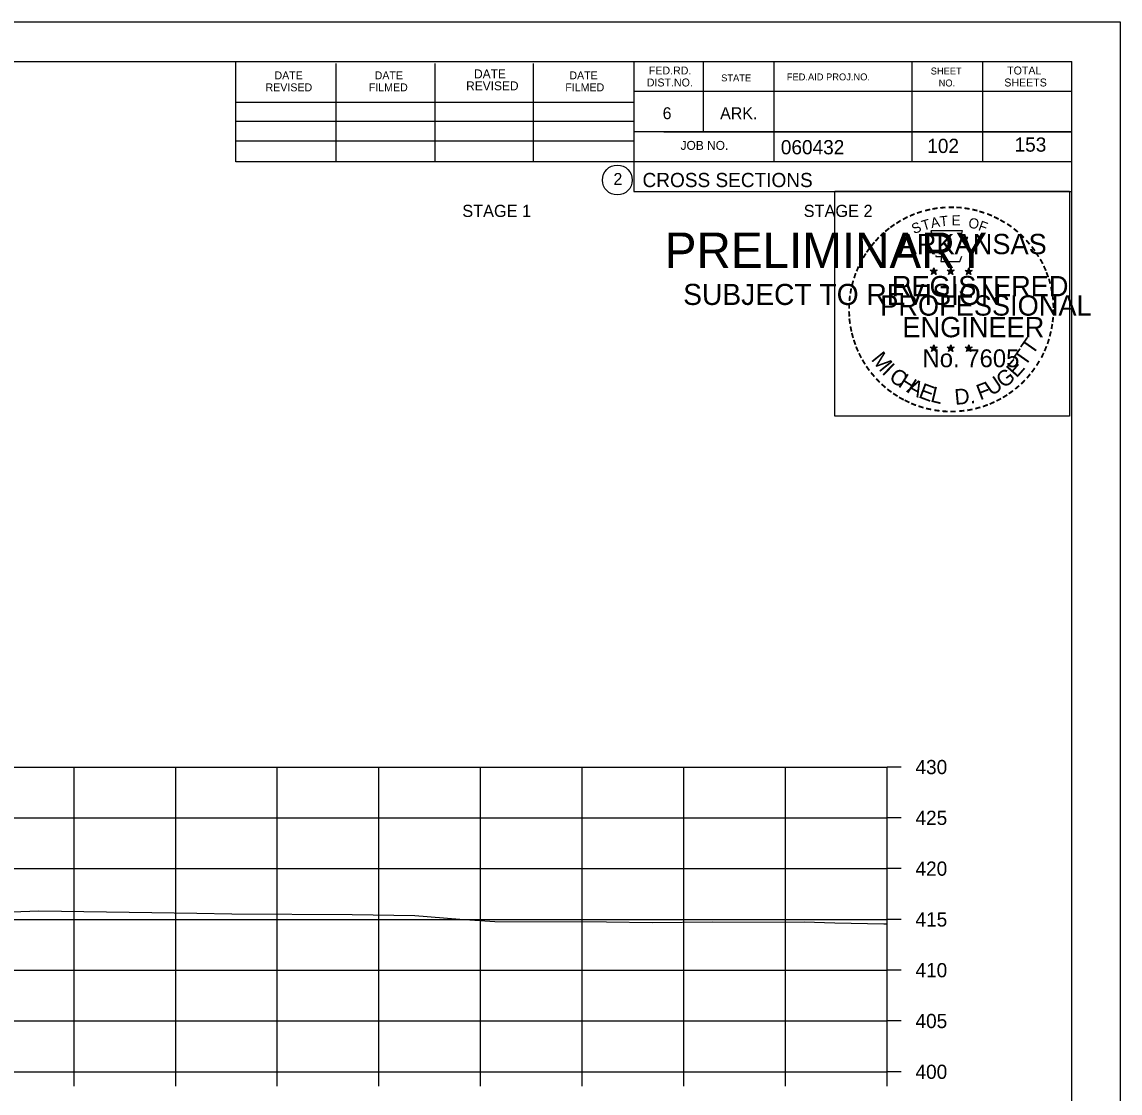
# Model space of a CAD drawing. Extents: x 1538688 to 1540766, y 656250 to 671912.
# Drawn here: x 1538913.1 to 1539021.1, y 662205.9 to 662311.4 of the extents above; entities that cross this region are included whole.
import ezdxf

# ---------------------------------------------------------------- set-up
doc = ezdxf.new("R2010")
doc.units = 0
for name, color, linetype in [('18', 7, 'Continuous'), ('22', 7, 'Continuous'), ('26', 7, 'Continuous'), ('7', 7, 'Continuous'), ('8', 7, 'Continuous'), ('9', 7, 'Continuous'), ('Borings', 7, 'Continuous'), ('Default', 7, 'Continuous'), ('Horizontal Alignment', 7, 'Continuous'), ('RipRap', 7, 'Continuous')]:
    doc.layers.add(name, color=color, linetype=linetype)

msp = doc.modelspace()

# ---------------------------------------------------------------- linework, layer by layer
at = {"layer": '18'}
msp.add_lwpolyline([(1538904.13, 662223.46), (1538914.72, 662223.84), (1538930.27, 662223.61), (1538933.71, 662223.56), (1538945.55, 662223.49), (1538951.7, 662223.39), (1538956.15, 662223.04), (1538959.57, 662222.81), (1538970.58, 662222.76), (1538975.06, 662222.72), (1538980.99, 662222.76), (1538988.23, 662222.73), (1538990.01, 662222.77), (1538993.05, 662222.68), (1538997.85, 662222.57), (1538998.18, 662222.56)], dxfattribs=at)
at = {"layer": '22'}
for p, q in [((1538718.18, 662238.01), (1538998.18, 662238.01)), ((1538718.18, 662238.01), (1538998.18, 662238.01)), ((1538918.18, 662208.01), (1538918.18, 662238.01)), ((1538918.18, 662208.01), (1538918.18, 662238.01)), ((1538928.18, 662208.01), (1538928.18, 662238.01)), ((1538928.18, 662208.01), (1538928.18, 662238.01)), ((1538938.18, 662208.01), (1538938.18, 662238.01)), ((1538938.18, 662208.01), (1538938.18, 662238.01)), ((1538948.18, 662208.01), (1538948.18, 662238.01)), ((1538948.18, 662208.01), (1538948.18, 662238.01)), ((1538958.18, 662208.01), (1538958.18, 662238.01)), ((1538958.18, 662208.01), (1538958.18, 662238.01)), ((1538968.18, 662208.01), (1538968.18, 662238.01)), ((1538968.18, 662208.01), (1538968.18, 662238.01)), ((1538978.18, 662208.01), (1538978.18, 662238.01)), ((1538978.18, 662208.01), (1538978.18, 662238.01)), ((1538988.18, 662208.01), (1538988.18, 662238.01)), ((1538988.18, 662208.01), (1538988.18, 662238.01)), ((1538998.18, 662208.01), (1538998.18, 662238.01)), ((1538998.18, 662208.01), (1538998.18, 662238.01)), ((1538718.18, 662233.01), (1538998.18, 662233.01)), ((1538718.18, 662233.01), (1538998.18, 662233.01)), ((1538718.18, 662228.01), (1538998.18, 662228.01)), ((1538718.18, 662228.01), (1538998.18, 662228.01)), ((1538718.18, 662223.01), (1538998.18, 662223.01)), ((1538718.18, 662223.01), (1538998.18, 662223.01)), ((1538718.18, 662218.01), (1538998.18, 662218.01)), ((1538718.18, 662218.01), (1538998.18, 662218.01)), ((1538718.18, 662213.01), (1538998.18, 662213.01)), ((1538718.18, 662213.01), (1538998.18, 662213.01)), ((1538718.18, 662208.01), (1538998.18, 662208.01)), ((1538718.18, 662208.01), (1538998.18, 662208.01))]:
    msp.add_line(p, q, dxfattribs=at)
at = {"layer": '26'}
msp.add_line((1538687.78, 662311.36), (1539021.11, 662311.36), dxfattribs=at)
for points in [[(1538687.77, 662311.36), (1539021.11, 662311.36), (1539021.11, 662098.02), (1538687.77, 662098.02)], [(1538993.03, 662294.7), (1539016.13, 662294.7), (1539016.13, 662272.55), (1538993.03, 662272.55)]]:
    msp.add_lwpolyline(points, close=True, dxfattribs=at)
at = {"layer": '8'}
for p, q in [((1539002.44, 662286.91), (1539002.79, 662286.8)), ((1539002.44, 662286.91), (1539002.69, 662286.87)), ((1539002.44, 662286.91), (1539002.68, 662286.79)), ((1539002.57, 662286.5), (1539002.79, 662286.8)), ((1539002.57, 662286.5), (1539002.7, 662286.75)), ((1539002.57, 662286.5), (1539002.79, 662286.72)), ((1539002.79, 662287.17), (1539002.75, 662286.91)), ((1539002.79, 662286.8), (1539002.79, 662287.17)), ((1539002.79, 662287.17), (1539002.84, 662286.92)), ((1539003.13, 662286.91), (1539002.79, 662286.8)), ((1539003, 662286.5), (1539002.79, 662286.8)), ((1539003, 662286.5), (1539002.79, 662286.72)), ((1539003.13, 662286.91), (1539002.85, 662286.86)), ((1539003, 662286.5), (1539002.86, 662286.8)), ((1539003.13, 662286.91), (1539002.93, 662286.81)), ((1539004.11, 662286.91), (1539004.46, 662286.8)), ((1539004.11, 662286.91), (1539004.36, 662286.87)), ((1539004.11, 662286.91), (1539004.35, 662286.79)), ((1539004.24, 662286.5), (1539004.46, 662286.8)), ((1539004.24, 662286.5), (1539004.37, 662286.75)), ((1539004.24, 662286.5), (1539004.46, 662286.72)), ((1539004.46, 662287.17), (1539004.42, 662286.91)), ((1539004.46, 662286.8), (1539004.46, 662287.17)), ((1539004.46, 662287.17), (1539004.51, 662286.92)), ((1539004.8, 662286.91), (1539004.46, 662286.8)), ((1539004.67, 662286.5), (1539004.46, 662286.8)), ((1539004.67, 662286.5), (1539004.46, 662286.72)), ((1539004.8, 662286.91), (1539004.52, 662286.86)), ((1539004.67, 662286.5), (1539004.53, 662286.8)), ((1539004.8, 662286.91), (1539004.6, 662286.81)), ((1539005.87, 662286.9), (1539006.22, 662286.79)), ((1539005.87, 662286.9), (1539006.13, 662286.86)), ((1539005.87, 662286.9), (1539006.11, 662286.78)), ((1539006.01, 662286.49), (1539006.22, 662286.79)), ((1539006.01, 662286.49), (1539006.13, 662286.74)), ((1539006.01, 662286.49), (1539006.22, 662286.71)), ((1539006.22, 662287.15), (1539006.18, 662286.9)), ((1539006.22, 662286.79), (1539006.22, 662287.15)), ((1539006.22, 662287.15), (1539006.27, 662286.9)), ((1539006.57, 662286.9), (1539006.22, 662286.79)), ((1539006.43, 662286.49), (1539006.22, 662286.79)), ((1539006.43, 662286.49), (1539006.22, 662286.71)), ((1539006.57, 662286.9), (1539006.28, 662286.85)), ((1539006.43, 662286.49), (1539006.3, 662286.78)), ((1539006.57, 662286.9), (1539006.36, 662286.8)), ((1539002.43, 662279.34), (1539002.78, 662279.23)), ((1539002.43, 662279.34), (1539002.69, 662279.29)), ((1539002.43, 662279.34), (1539002.67, 662279.22)), ((1539002.57, 662278.93), (1539002.78, 662279.23)), ((1539002.57, 662278.93), (1539002.69, 662279.18)), ((1539002.57, 662278.93), (1539002.78, 662279.15)), ((1539002.78, 662279.59), (1539002.74, 662279.34)), ((1539002.78, 662279.23), (1539002.78, 662279.59)), ((1539002.78, 662279.59), (1539002.83, 662279.34)), ((1539003.13, 662279.34), (1539002.78, 662279.23)), ((1539003, 662278.93), (1539002.78, 662279.23)), ((1539003, 662278.93), (1539002.78, 662279.15)), ((1539003.13, 662279.34), (1539002.84, 662279.29)), ((1539003, 662278.93), (1539002.86, 662279.22)), ((1539003.13, 662279.34), (1539002.93, 662279.24)), ((1539004.1, 662279.34), (1539004.45, 662279.23)), ((1539004.1, 662279.34), (1539004.36, 662279.29)), ((1539004.1, 662279.34), (1539004.34, 662279.22)), ((1539004.24, 662278.93), (1539004.45, 662279.23)), ((1539004.24, 662278.93), (1539004.36, 662279.18)), ((1539004.24, 662278.93), (1539004.45, 662279.15)), ((1539004.45, 662279.59), (1539004.41, 662279.34)), ((1539004.45, 662279.23), (1539004.45, 662279.59)), ((1539004.45, 662279.59), (1539004.5, 662279.34)), ((1539004.8, 662279.34), (1539004.45, 662279.23)), ((1539004.67, 662278.93), (1539004.45, 662279.23)), ((1539004.67, 662278.93), (1539004.45, 662279.15)), ((1539004.8, 662279.34), (1539004.51, 662279.29)), ((1539004.67, 662278.93), (1539004.53, 662279.22)), ((1539004.8, 662279.34), (1539004.6, 662279.24)), ((1539005.87, 662279.33), (1539006.22, 662279.22)), ((1539005.87, 662279.33), (1539006.12, 662279.28)), ((1539005.87, 662279.33), (1539006.11, 662279.21)), ((1539006, 662278.92), (1539006.22, 662279.22)), ((1539006, 662278.92), (1539006.13, 662279.17)), ((1539006, 662278.92), (1539006.22, 662279.14)), ((1539006.22, 662279.58), (1539006.18, 662279.33)), ((1539006.22, 662279.22), (1539006.22, 662279.58)), ((1539006.22, 662279.58), (1539006.27, 662279.33)), ((1539006.57, 662279.33), (1539006.22, 662279.22)), ((1539006.43, 662278.92), (1539006.22, 662279.22)), ((1539006.43, 662278.92), (1539006.22, 662279.14)), ((1539006.57, 662279.33), (1539006.28, 662279.28)), ((1539006.43, 662278.92), (1539006.3, 662279.21)), ((1539006.57, 662279.33), (1539006.36, 662279.23))]:
    msp.add_line(p, q, dxfattribs=at)
for points in [[(1539002.48, 662290.79), (1539002.75, 662289.96)], [(1539005.99, 662289.87), (1539006.13, 662290.15), (1539005.45, 662290.13), (1539005.6, 662290.79), (1539002.48, 662290.79)], [(1539002.97, 662288.37), (1539002.97, 662288.28), (1539003.53, 662288.26), (1539003.48, 662287.79), (1539005.35, 662287.79), (1539005.55, 662288.32)], [(1539002.79, 662287.17), (1539003, 662286.5), (1539002.44, 662286.91), (1539003.13, 662286.91), (1539002.57, 662286.5), (1539002.79, 662287.17)], [(1539004.46, 662287.17), (1539004.67, 662286.5), (1539004.11, 662286.91), (1539004.8, 662286.91), (1539004.24, 662286.5), (1539004.46, 662287.17)], [(1539006.22, 662287.15), (1539006.43, 662286.49), (1539005.87, 662286.9), (1539006.57, 662286.9), (1539006.01, 662286.49), (1539006.22, 662287.15)], [(1539002.78, 662279.59), (1539003, 662278.93), (1539002.43, 662279.34), (1539003.13, 662279.34), (1539002.57, 662278.93), (1539002.78, 662279.59)], [(1539004.45, 662279.59), (1539004.67, 662278.93), (1539004.1, 662279.34), (1539004.8, 662279.34), (1539004.24, 662278.93), (1539004.45, 662279.59)], [(1539006.22, 662279.58), (1539006.43, 662278.92), (1539005.87, 662279.33), (1539006.57, 662279.33), (1539006, 662278.92), (1539006.22, 662279.58)]]:
    msp.add_lwpolyline(points, dxfattribs=at)
for centre, radius in [((1539002.79, 662286.8), 0.172), ((1539002.79, 662286.8), 0.145), ((1539002.79, 662286.8), 0.116), ((1539002.79, 662286.8), 0.0991), ((1539002.79, 662286.8), 0.0747), ((1539002.79, 662286.8), 0.0495), ((1539002.79, 662286.8), 0.0296), ((1539004.46, 662286.8), 0.172), ((1539004.46, 662286.8), 0.145), ((1539004.46, 662286.8), 0.116), ((1539004.46, 662286.8), 0.0991), ((1539004.46, 662286.8), 0.0747), ((1539004.46, 662286.8), 0.0495), ((1539004.46, 662286.8), 0.0296), ((1539006.22, 662286.79), 0.172), ((1539006.22, 662286.79), 0.145), ((1539006.22, 662286.79), 0.116), ((1539006.22, 662286.79), 0.0991), ((1539006.22, 662286.79), 0.0747), ((1539006.22, 662286.79), 0.0495), ((1539006.22, 662286.79), 0.0296), ((1539002.78, 662279.23), 0.172), ((1539002.78, 662279.23), 0.145), ((1539002.78, 662279.23), 0.116), ((1539002.78, 662279.23), 0.0991), ((1539002.78, 662279.23), 0.0747), ((1539002.78, 662279.23), 0.0495), ((1539002.78, 662279.23), 0.0296), ((1539004.45, 662279.23), 0.172), ((1539004.45, 662279.23), 0.145), ((1539004.45, 662279.23), 0.116), ((1539004.45, 662279.23), 0.0991), ((1539004.45, 662279.23), 0.0747), ((1539004.45, 662279.23), 0.0495), ((1539004.45, 662279.23), 0.0296), ((1539006.22, 662279.22), 0.172), ((1539006.22, 662279.22), 0.145), ((1539006.22, 662279.22), 0.116), ((1539006.22, 662279.22), 0.0991), ((1539006.22, 662279.22), 0.0747), ((1539006.22, 662279.22), 0.0495), ((1539006.22, 662279.22), 0.0296)]:
    msp.add_circle(centre, radius, dxfattribs=at)
at = {"layer": 'Borings'}
for p, q in [((1538998.18, 662208.01), (1538998.18, 662238.01)), ((1538999.58, 662238.01), (1538998.18, 662238.01)), ((1538999.58, 662233.01), (1538998.18, 662233.01)), ((1538999.58, 662228.01), (1538998.18, 662228.01)), ((1538999.58, 662223.01), (1538998.18, 662223.01)), ((1538999.58, 662218.01), (1538998.18, 662218.01)), ((1538999.58, 662213.01), (1538998.18, 662213.01)), ((1538718.18, 662208.01), (1538998.18, 662208.01)), ((1538918.18, 662206.61), (1538918.18, 662208.01)), ((1538928.18, 662206.61), (1538928.18, 662208.01)), ((1538938.18, 662206.61), (1538938.18, 662208.01)), ((1538948.18, 662206.61), (1538948.18, 662208.01)), ((1538958.18, 662206.61), (1538958.18, 662208.01)), ((1538968.18, 662206.61), (1538968.18, 662208.01)), ((1538978.18, 662206.61), (1538978.18, 662208.01)), ((1538988.18, 662206.61), (1538988.18, 662208.01)), ((1538998.18, 662206.61), (1538998.18, 662208.01)), ((1538999.58, 662208.01), (1538998.18, 662208.01))]:
    msp.add_line(p, q, dxfattribs=at)
at = {"layer": 'RipRap'}
for p, q in [((1538700.18, 662307.47), (1539016.36, 662307.47)), ((1538934.1, 662297.59), (1538934.1, 662307.47)), ((1538943.96, 662297.59), (1538943.96, 662307.27)), ((1538953.72, 662297.59), (1538953.72, 662307.27)), ((1538963.4, 662297.59), (1538963.4, 662307.27)), ((1538973.26, 662307.47), (1538973.26, 662294.67)), ((1538980.1, 662307.47), (1538980.1, 662300.53)), ((1538987.04, 662307.47), (1538987.04, 662297.59)), ((1539000.62, 662307.47), (1539000.62, 662297.59)), ((1539007.56, 662307.47), (1539007.56, 662297.59)), ((1539016.36, 662102.01), (1539016.36, 662307.47)), ((1539016.36, 662304.53), (1538973.26, 662304.53)), ((1539016.36, 662304.55), (1539016.36, 662304.55)), ((1538934.1, 662303.45), (1538973.26, 662303.45)), ((1538934.1, 662301.59), (1538973.26, 662301.59)), ((1539016.36, 662300.53), (1538973.26, 662300.53)), ((1538976.22, 662300.53), (1539016.36, 662300.53)), ((1538934.1, 662297.59), (1538934.1, 662299.65)), ((1538934.1, 662299.65), (1538973.26, 662299.65)), ((1539016.36, 662297.59), (1538934.1, 662297.59)), ((1538973.26, 662294.67), (1539016.36, 662294.67))]:
    msp.add_line(p, q, dxfattribs=at)
msp.add_circle((1538971.64, 662295.8), 1.47, dxfattribs=at)

# ---------------------------------------------------------------- texts
at = {"layer": '7'}
for s, p in [('102', (1539002.14, 662298.46)), ('153', (1539010.73, 662298.59))]:
    msp.add_text(s, height=1.4, dxfattribs=at).set_placement(p)
at = {"layer": '8'}
for s, height, rotation, p in [('-', 1.6, 19.1761, (1539001.23, 662291.92)), ('-', 1.6, 13.6301, (1539001.98, 662292.16)), ('-', 1.6, 10.2193, (1539002.66, 662292.32)), ('-', 1.6, 5.8968, (1539003.38, 662292.43)), ('-', 1.6, 0.1862, (1539004.16, 662292.5)), ('-', 1.6, 357.743, (1539004.88, 662292.49)), ('-', 1.6, 352.1617, (1539005.62, 662292.43)), ('-', 1.6, 347.2049, (1539006.34, 662292.32)), ('-', 1.6, 342.3362, (1539006.98, 662292.16)), ('-', 1.6, 34.0636, (1538999.36, 662290.96)), ('-', 1.6, 28.7918, (1538999.96, 662291.33)), ('-', 1.6, 24.3072, (1539000.59, 662291.65)), ('S', 1, 21.594, (1539000.83, 662290.47)), ('T', 1, 16.4036, (1539001.75, 662290.8)), ('A', 1, 11.2132, (1539002.57, 662291.05)), ('T', 1, 6.0228, (1539003.42, 662291.22)), ('E', 1, 0.8323, (1539004.53, 662291.33)), ('O', 1, 350.4515, (1539006.13, 662291.12)), ('F', 1, 340.0707, (1539007.09, 662290.89)), ('-', 1.6, 337.8551, (1539007.71, 662291.94)), ('-', 1.6, 334.1211, (1539008.34, 662291.67)), ('-', 1.6, 329.6409, (1539008.92, 662291.39)), ('-', 1.6, 325.8627, (1539009.57, 662291.03)), ('-', 1.6, 42.9622, (1538997.88, 662289.77)), ('-', 1.6, 38.9507, (1538998.31, 662290.19)), ('-', 1.6, 36.2317, (1538998.79, 662290.57)), ('ARKANSAS', 2, 360, (1538999.33, 662288.5)), ('-', 1.6, 320.5297, (1539010.18, 662290.6)), ('-', 1.6, 315.5786, (1539010.77, 662290.11)), ('-', 1.6, 50.6142, (1538997.03, 662288.81)), ('-', 1.6, 48.423, (1538997.43, 662289.29)), ('-', 1.6, 309.8797, (1539011.34, 662289.56)), ('-', 1.6, 58.0706, (1538996.29, 662287.71)), ('-', 1.6, 54.2325, (1538996.61, 662288.24)), ('-', 1.6, 306.6522, (1539011.87, 662288.96)), ('-', 1.4, 303.6753, (1539012.35, 662288.39)), ('-', 1.6, 67.7743, (1538995.72, 662286.49)), ('-', 1.6, 62.8713, (1538995.97, 662287.1)), ('-', 1.6, 299.6684, (1539012.67, 662287.79)), ('-', 1.6, 294.6628, (1539013, 662287.17)), ('-', 1.6, 72.3945, (1538995.5, 662285.86)), ('REGISTERED', 2, 360, (1538998.65, 662284.35)), ('DWB', 0.01, 360, (1539002.77, 662286.8)), ('DWB', 0.01, 360, (1539004.44, 662286.8)), ('DWB', 0.01, 360, (1539006.21, 662286.78)), ('-', 1.6, 290.5728, (1539013.25, 662286.6)), ('-', 1.6, 81.2013, (1538995.17, 662284.43)), ('-', 1.6, 75.461, (1538995.3, 662285.14)), ('-', 1.6, 285.1233, (1539013.49, 662286.02)), ('-', 1.6, 280.5493, (1539013.69, 662285.27)), ('-', 1.6, 85.1863, (1538995.09, 662283.74)), ('PROFESSIONAL', 2, 360, (1538997.51, 662282.45)), ('-', 1.6, 276.5962, (1539013.85, 662284.51)), ('-', 1.6, 94.1959, (1538995.1, 662282.31)), ('-', 1.6, 89.0622, (1538995.07, 662283.04)), ('-', 1.6, 274.3301, (1539013.91, 662283.78)), ('-', 1.6, 269.9407, (1539013.94, 662283.15)), ('-', 1.6, 98.9479, (1538995.17, 662281.65)), ('ENGINEER', 2, 360, (1538999.69, 662280.32)), ('-', 1.6, 263.5172, (1539013.93, 662282.49)), ('-', 1.6, 101.7149, (1538995.31, 662280.91)), ('-', 1.6, 105.4578, (1538995.47, 662280.32)), ('-', 1.6, 255.7626, (1539013.74, 662281.15)), ('-', 1.6, 260.9953, (1539013.85, 662281.83)), ('-', 1.6, 109.0874, (1538995.69, 662279.69)), ('T', 1.54, 55.055, (1539012.5, 662278.49)), ('-', 1.6, 252.8681, (1539013.56, 662280.43)), ('-', 1.6, 114.0643, (1538995.94, 662279.09)), ('-', 1.6, 115.7289, (1538996.24, 662278.47)), ('M', 1.54, 308.9175, (1538996.55, 662278.12)), ('No. 7605', 1.757, 360, (1539001.67, 662277.37)), ('DWB', 0.01, 360, (1539002.77, 662279.22)), ('DWB', 0.01, 360, (1539004.44, 662279.22)), ('DWB', 0.01, 360, (1539006.2, 662279.21)), ('T', 1.54, 55.055, (1539011.77, 662277.37)), ('-', 1.6, 244.6197, (1539013.08, 662279.13)), ('-', 1.6, 247.8887, (1539013.34, 662279.76)), ('-', 1.6, 120.4471, (1538996.6, 662277.89)), ('-', 1.6, 125.8934, (1538997, 662277.33)), ('I', 1.54, 316.4636, (1538997.6, 662276.8)), ('E', 1.54, 48.7313, (1539010.93, 662276.25)), ('-', 1.6, 239.0712, (1539012.68, 662278.38)), ('-', 1.6, 130.7181, (1538997.47, 662276.78)), ('C', 1.54, 324.0197, (1538998.27, 662276.18)), ('H', 1.54, 327.5342, (1538999.18, 662275.52)), ('U', 1.54, 34.4052, (1539008.47, 662274.49)), ('G', 1.54, 38.2173, (1539009.67, 662275.23)), ('-', 1.6, 231.2538, (1539011.85, 662277.16)), ('-', 1.6, 233.8452, (1539012.28, 662277.73)), ('-', 1.6, 134.2238, (1538997.98, 662276.23)), ('-', 1.6, 138.9338, (1538998.51, 662275.77)), ('A', 1.54, 332.5513, (1539000.03, 662274.98)), ('E', 1.54, 339.2068, (1539001.19, 662274.42)), ('L', 1.54, 346.2929, (1539002.38, 662274)), ('F', 1.54, 20.8202, (1539007.34, 662274.1)), ('-', 1.6, 221.0851, (1539010.85, 662276.09)), ('-', 1.6, 225.7653, (1539011.37, 662276.6)), ('-', 1.6, 144.6463, (1538999.06, 662275.36)), ('-', 1.6, 148.0898, (1538999.63, 662274.99)), ('-', 1.6, 151.5704, (1539000.2, 662274.66)), ('D.', 1.54, 5.2602, (1539004.89, 662273.66)), ('-', 1.6, 207.3568, (1539009.21, 662274.88)), ('-', 1.6, 212.2491, (1539009.77, 662275.23)), ('-', 1.6, 215.7363, (1539010.3, 662275.62)), ('-', 1.6, 154.6002, (1539000.73, 662274.42)), ('-', 1.6, 158.5612, (1539001.35, 662274.16)), ('-', 1.6, 162.7983, (1539002.04, 662273.95)), ('-', 1.6, 167.5555, (1539002.75, 662273.79)), ('-', 1.6, 173.1155, (1539003.52, 662273.68)), ('-', 1.6, 185.8167, (1539005.83, 662273.72)), ('-', 1.6, 191.2858, (1539006.56, 662273.85)), ('-', 1.6, 195.4743, (1539007.29, 662274.05)), ('-', 1.6, 200.7184, (1539007.97, 662274.29)), ('-', 1.6, 204.2516, (1539008.59, 662274.56)), ('-', 1.6, 176.5183, (1539004.27, 662273.62)), ('-', 1.6, 181.5918, (1539005.02, 662273.64))]:
    msp.add_text(s, height=height, rotation=rotation, dxfattribs=at).set_placement(p)
at = {"layer": '9'}
for s, height, p in [('PRELIMINARY', 3.5, (1538976.31, 662287.13)), ('DWB', 0.01, (1538977.06, 662288.98)), ('SUBJECT TO REVISION', 2.0751, (1538978.12, 662283.5))]:
    msp.add_text(s, height=height, rotation=360, dxfattribs=at).set_placement(p)
at = {"layer": 'Default'}
for s, p in [('STAGE 1', (1538956.38, 662292.16)), ('STAGE 2', (1538989.98, 662292.16))]:
    msp.add_text(s, height=1.2, dxfattribs=at).set_placement(p)
at = {"layer": 'Horizontal Alignment'}
for s, p in [('430', (1539000.98, 662237.31)), ('425', (1539000.98, 662232.31)), ('420', (1539000.98, 662227.31)), ('415', (1539000.98, 662222.31)), ('410', (1539000.98, 662217.31)), ('405', (1539000.98, 662212.31)), ('400', (1539000.98, 662207.31))]:
    msp.add_text(s, height=1.4, dxfattribs=at).set_placement(p)
at = {"layer": 'RipRap'}
for s, height, p in [('DATE', 0.879, (1538957.54, 662305.81)), ('FED.RD.', 0.782, (1538974.74, 662306.19)), ('SHEET', 0.684, (1539002.48, 662306.19)), ('TOTAL', 0.782, (1539010, 662306.19)), ('DATE', 0.782, (1538937.9, 662305.71)), ('DATE', 0.782, (1538947.76, 662305.71)), ('DATE', 0.782, (1538966.92, 662305.71)), ('DIST.NO.', 0.782, (1538974.54, 662305.01)), ('STATE', 0.684, (1538981.86, 662305.51)), ('FED.AID PROJ.NO.', 0.684, (1538988.32, 662305.61)), ('NO.', 0.684, (1539003.26, 662305.01)), ('SHEETS', 0.782, (1539009.72, 662305.01)), ('REVISED', 0.782, (1538937.02, 662304.53)), ('FILMED', 0.782, (1538947.18, 662304.53)), ('REVISED', 0.879, (1538956.76, 662304.63)), ('FILMED', 0.782, (1538966.52, 662304.53)), ('6', 1.17, (1538976.1, 662301.79)), ('ARK.', 1.172, (1538981.76, 662301.79)), ('JOB NO.', 0.879, (1538977.86, 662298.77)), ('060432', 1.4, (1538987.73, 662298.33)), ('2', 1.17, (1538971.26, 662295.32)), ('CROSS SECTIONS', 1.4, (1538974.12, 662295.1))]:
    msp.add_text(s, height=height, rotation=360, dxfattribs=at).set_placement(p)

doc.saveas('drawing.dxf')
